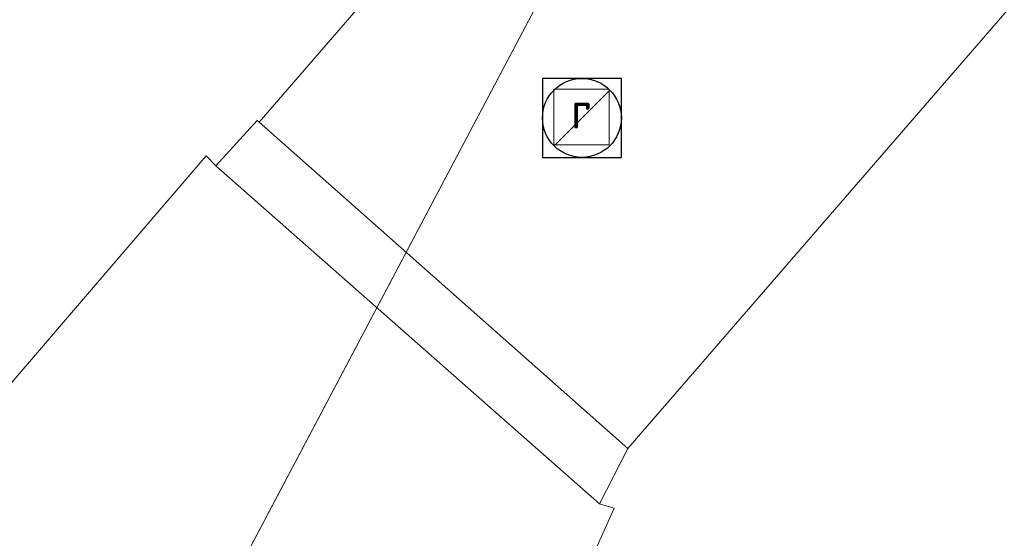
# Model space of a CAD drawing. Header units: metres. Extents: x 163543 to 168130, y 402678 to 405437.
# Tile 973 of 1056: x 165507.92 to 165517.9, y 403958.71 to 403963.97. Entities that reach past the tile are written whole.
import ezdxf
from ezdxf.enums import TextEntityAlignment as Align

# ---------------------------------------------------------------- set-up
doc = ezdxf.new("R2010")
doc.units = ezdxf.units.M
doc.layers.get('0').update_dxf_attribs({"lineweight": 25})
for name, color, linetype, lineweight in [('X-CA190022.004-UO-BGT_Ondergrond$0$GE_314_WGDRijbaanLokaleweg_Vlak_GEM', 253, 'Continuous', 9), ('X-CA190022.004-UO-BGT_Ondergrond$0$GE_315_WGDRijbaanLokalewegverkeersdrempel_GEM', 253, 'Continuous', 9), ('X-CA190022.004-UO-BGT_Ondergrond$0$GE_367_OWGBerm_groenvoorziening_grasenk_GEM', 253, 'Continuous', 9), ('X-CA190022.004-UO-BGT_Ondergrond$0$GE_483_BTDGroenvoorziening_bodembedekkers_GEM', 253, 'Continuous', 9), ('X-CA190022.004-UO-BGT_Ondergrond$0$GE_885_PutInspectieofRioolput_Punt_GEM', 253, 'Continuous', 9), ('X-CA190022.004-UO-BGT_Ondergrond$0$N-WE-RI-PUT_INSPECTIE-S', 253, 'Continuous', 9), ('X-CA190022.004-UO-KAD_Percelen$0$B-WE-KG-GRENS_PERCEEL-GV', 150, 'Continuous', 9), ('X-CA190022.004-UO-WHM_Riolering gemeente_NLCS_v0.1$0$B-WE-RI-PUT-S', 214, 'Continuous', 15)]:
    doc.layers.add(name, color=color, linetype=linetype, lineweight=lineweight)
doc.styles.add('X-CA190022.004-UO-BGT_Ondergrond$0$NLCS-ISO', font='NLCS-ISO.ttf')

# ---------------------------------------------------------------- blocks, each defined once
blk = doc.blocks.new('X-CA190022.004-UO-BGT_Ondergrond$0$SRI-PUT_INSPECTIEPUT_RIOOLPUT-SO')
at = {"color": 0, "linetype": 'ByBlock', "lineweight": 18}
blk.add_lwpolyline([(-1.125, -1.125), (1.125, -1.125), (1.125, 1.125), (-1.125, 1.125)], close=True, dxfattribs=at)
at = {"color": 0, "linetype": 'ByBlock', "lineweight": 18, "style": 'X-CA190022.004-UO-BGT_Ondergrond$0$NLCS-ISO'}
blk.add_text('r', height=1.5, dxfattribs=at).set_placement((0, 0.283), align=Align.MIDDLE_CENTER)
blk = doc.blocks.new('X-CA190022.004-UO-BGT_Ondergrond$0$IMGEOInspectierioolput')
at = {"layer": 'X-CA190022.004-UO-BGT_Ondergrond$0$N-WE-RI-PUT_INSPECTIE-S', "xscale": 10, "yscale": 10, "zscale": 10}
blk.add_blockref('X-CA190022.004-UO-BGT_Ondergrond$0$SRI-PUT_INSPECTIEPUT_RIOOLPUT-SO', (0, 0), dxfattribs=at)
blk = doc.blocks.new('X-CA190022.004-UO-WHM_Riolering gemeente_NLCS_v0.1$0$B-SRI-PUT_BETON-SO')
blk.add_line((-1.414, -1.414), (1.414, 1.414))
at = {"lineweight": -3, "flags": 128}
blk.add_lwpolyline([(2, -2), (2, 2), (-2, 2), (-2, -2)], close=True, dxfattribs=at)
at = {"lineweight": -3}
blk.add_circle((0, 0), 2, dxfattribs=at)

msp = doc.modelspace()

# ---------------------------------------------------------------- linework, layer by layer
at = {"layer": 'X-CA190022.004-UO-BGT_Ondergrond$0$GE_314_WGDRijbaanLokaleweg_Vlak_GEM', "flags": 128}
msp.add_lwpolyline([(165525.548, 403972.868), (165514.083, 403959.623), (165510.344, 403962.932), (165512.16, 403965.03), (165513.453, 403966.531), (165514.931, 403968.247), (165518.859, 403972.808), (165519.73, 403973.82), (165530.75, 403984.32), (165542.02, 403991.4), (165556.4, 403999), (165560.28, 404000.94)], dxfattribs=at)
at = {"layer": 'X-CA190022.004-UO-BGT_Ondergrond$0$GE_315_WGDRijbaanLokalewegverkeersdrempel_GEM', "flags": 128}
for points in [[(165510.344, 403962.932), (165514.083, 403959.623), (165513.795, 403959.063), (165509.906, 403962.489), (165510.325, 403962.949), (165510.344, 403962.932)], [(165513.795, 403959.063), (165513.943, 403959.018), (165512.167, 403955.055), (165512.564, 403950.833), (165503.689, 403958.817), (165506.909, 403959.217), (165509.807, 403962.59), (165509.906, 403962.489), (165513.795, 403959.063)]]:
    msp.add_lwpolyline(points, dxfattribs=at)
at = {"layer": 'X-CA190022.004-UO-BGT_Ondergrond$0$GE_367_OWGBerm_groenvoorziening_grasenk_GEM', "flags": 128}
msp.add_lwpolyline([(165517.53, 403946.333), (165512.564, 403950.833), (165512.167, 403955.055), (165513.943, 403959.018), (165513.795, 403959.063), (165514.083, 403959.623), (165525.548, 403972.868)], dxfattribs=at)
at = {"layer": 'X-CA190022.004-UO-BGT_Ondergrond$0$GE_483_BTDGroenvoorziening_bodembedekkers_GEM', "flags": 128}
msp.add_lwpolyline([(165488.16, 403978.51), (165510.13, 403965.254), (165512.161, 403967.642), (165513.453, 403966.531), (165512.16, 403965.03), (165510.344, 403962.932), (165510.325, 403962.949), (165509.906, 403962.489), (165509.807, 403962.59), (165506.909, 403959.217), (165503.689, 403958.817), (165498.114, 403963.684), (165485.796, 403974.645)], dxfattribs=at)
at = {"layer": 'X-CA190022.004-UO-KAD_Percelen$0$B-WE-KG-GRENS_PERCEEL-GV', "flags": 128}
msp.add_lwpolyline([(165641.99, 404044.65), (165623.44, 404035.76), (165623.39, 404035.67), (165586.71, 404017.97), (165584.89, 404017.13), (165562.25, 404006.65), (165555.23, 404003.44), (165540.98, 403995.15), (165524.45, 403985.52), (165518.3, 403973.85), (165508.07, 403954.49), (165516.49, 403946.7), (165517, 403947.26), (165536.1, 403968.17), (165569.64, 403990.51), (165675.73, 404041.52)], dxfattribs=at)
msp.add_lwpolyline([(165476.9, 403989.01), (165474.61, 403984.58), (165478.67, 403980.52), (165508.07, 403954.49), (165518.3, 403973.85), (165510.78, 403964.89), (165489.16, 403977.08)], close=True, dxfattribs=at)

# ---------------------------------------------------------------- block references
at = {"layer": 'X-CA190022.004-UO-BGT_Ondergrond$0$GE_885_PutInspectieofRioolput_Punt_GEM', "xscale": 0.025, "yscale": 0.025, "zscale": 0.025}
msp.add_blockref('X-CA190022.004-UO-BGT_Ondergrond$0$IMGEOInspectierioolput', (165513.612, 403962.985), dxfattribs=at)
at = {"layer": 'X-CA190022.004-UO-WHM_Riolering gemeente_NLCS_v0.1$0$B-WE-RI-PUT-S', "xscale": 0.2, "yscale": 0.2, "zscale": 0.2}
msp.add_blockref('X-CA190022.004-UO-WHM_Riolering gemeente_NLCS_v0.1$0$B-SRI-PUT_BETON-SO', (165513.616, 403962.976), dxfattribs=at)

doc.saveas('drawing.dxf')
